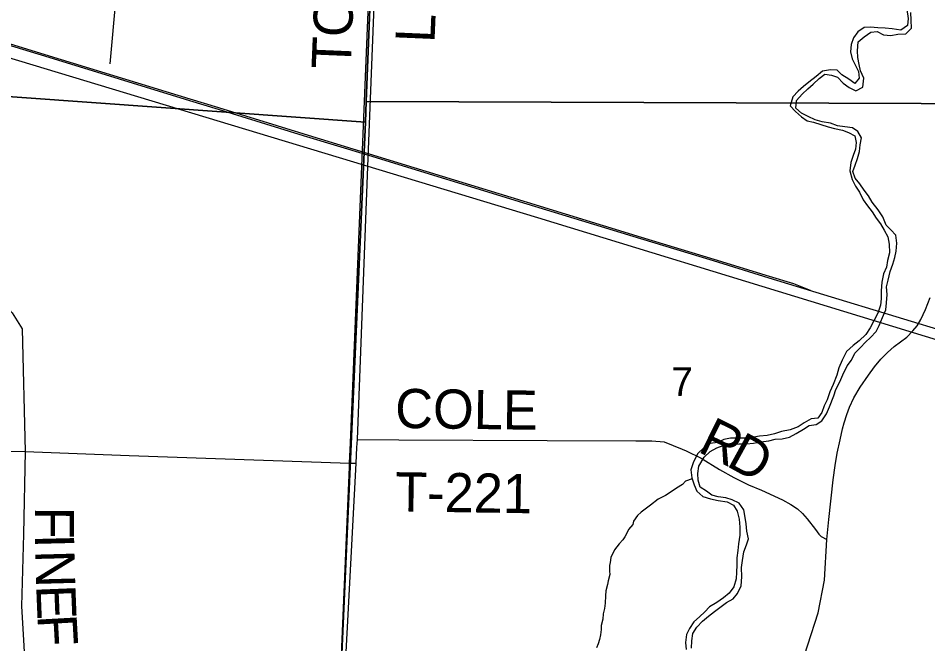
# Model space of a CAD drawing. Extents: x -8.5 to 18.7, y -20.3 to 7.
# Drawn here: x -1.362 to 1.276, y -2.313 to -0.499 of the extents above; entities that cross this region are included whole.
import ezdxf

# ---------------------------------------------------------------- set-up
doc = ezdxf.new("R2010")
doc.units = 0
for name, color, linetype in [('GM_X_Corporation', 7, 'Continuous'), ('GM_X_County_Road', 7, 'Continuous'), ('GM_X_County_Road_Text', 7, 'Continuous'), ('GM_X_Minor_River', 7, 'Continuous'), ('GM_X_Rail_Line', 7, 'Continuous'), ('GM_X_Section', 7, 'Continuous'), ('GM_X_Section_Text', 7, 'Continuous'), ('GM_X_State_Route', 7, 'Continuous'), ('GM_X_Township', 7, 'Continuous'), ('GM_X_Township_Road', 7, 'Continuous'), ('GM_X_Township_Road_Text', 7, 'Continuous')]:
    doc.layers.add(name, color=color, linetype=linetype)

msp = doc.modelspace()

# ---------------------------------------------------------------- linework, layer by layer
at = {"layer": 'GM_X_Corporation'}
msp.add_lwpolyline([(-0.5243, -5.7448), (-0.5063, -4.8122), (-0.4738, -3.5008), (-0.4017, -1.8003), (-0.4011, -1.7879), (-0.3988, -1.7297), (-0.3182, 0.2282), (-0.3179, 0.2351), (-0.2815, 1.0573), (-1.2833, 1.077), (-1.3034, 1.0774), (-1.4067, 1.0795)], dxfattribs=at)
at = {"layer": 'GM_X_County_Road'}
for p, q in [((-0.3479, -0.9287), (-0.3034, 0.2289)), ((-0.3784, -1.7208), (-0.3479, -0.9287)), ((-0.3798, -1.7437), (-0.3784, -1.7208)), ((-0.3824, -1.7896), (-0.3798, -1.7437)), ((-0.4734, -3.5019), (-0.3824, -1.7896))]:
    msp.add_line(p, q, dxfattribs=at)
for points in [[(-1.729, -0.5072), (-1.7013, -0.5826), (-1.6651, -0.7397), (-1.6244, -1.0442), (-1.6071, -1.0984), (-1.3803, -1.3527), (-1.3507, -1.3996), (-1.3426, -1.755)], [(-1.3426, -1.755), (-1.3474, -1.9952), (-1.353, -2.204), (-1.3393, -2.4351), (-1.3333, -2.5332), (-1.3128, -2.627), (-1.0248, -3.0426), (-0.8175, -3.229), (-0.4734, -3.5019)]]:
    msp.add_lwpolyline(points, dxfattribs=at)
at = {"layer": 'GM_X_Minor_River'}
for points in [[(1.2155, -0.4731), (1.2193, -0.4998), (1.2172, -0.5203), (1.1979, -0.5334), (1.173, -0.5297), (1.1526, -0.5276), (1.1314, -0.5263), (1.1102, -0.5249), (1.0912, -0.5259), (1.0734, -0.5383), (1.0608, -0.5555), (1.0542, -0.575), (1.0514, -0.5962), (1.0569, -0.6161), (1.0655, -0.6338), (1.0748, -0.653), (1.0773, -0.6729), (1.064, -0.6884), (1.0469, -0.6758), (1.0268, -0.6631), (1.0127, -0.6498), (0.9938, -0.6485), (0.9702, -0.6524), (0.9523, -0.6679), (0.9307, -0.684), (0.9159, -0.6965), (0.8996, -0.7105), (0.8848, -0.7268), (0.8772, -0.7524), (0.8919, -0.7695), (0.9097, -0.7852), (0.9261, -0.7963), (0.945, -0.8006), (0.966, -0.8072), (0.9871, -0.8139), (1.0059, -0.8182), (1.0285, -0.8234), (1.0465, -0.83), (1.0645, -0.8396), (1.0685, -0.8587), (1.0665, -0.8783), (1.0599, -0.8964), (1.0525, -0.9174), (1.0496, -0.9409), (1.0565, -0.9662), (1.0666, -0.9862), (1.0783, -1.0032), (1.089, -1.0255), (1.1007, -1.0425), (1.1146, -1.0604), (1.1263, -1.0782), (1.1387, -1.0952), (1.1496, -1.1137), (1.1605, -1.1323), (1.1644, -1.1544), (1.1645, -1.1795), (1.1593, -1.2013), (1.1558, -1.221), (1.1477, -1.2405), (1.1425, -1.2639), (1.141, -1.2889), (1.1412, -1.3125), (1.1391, -1.3314), (1.1309, -1.3539), (1.1205, -1.3749), (1.1093, -1.3966), (1.0966, -1.416), (1.0772, -1.4345), (1.0594, -1.4477), (1.0407, -1.4654), (1.0279, -1.4901), (1.0182, -1.5126), (1.0123, -1.5344), (1.0017, -1.5607), (0.992, -1.5825), (0.9846, -1.6058), (0.9758, -1.623), (0.9684, -1.6418)], [(1.1687, -0.5485), (1.1893, -0.5453), (1.212, -0.5437), (1.2284, -0.5274), (1.2283, -0.5046), (1.2266, -0.4826)], [(1.0741, -0.5672), (1.0912, -0.5525), (1.1105, -0.5394), (1.1295, -0.5376), (1.1475, -0.5472), (1.1687, -0.5485)], [(0.7513, -1.9867), (0.7488, -1.9653), (0.7463, -1.9463), (0.7423, -1.9249), (0.7285, -1.9048), (0.7082, -1.8959), (0.6902, -1.8901), (0.6683, -1.8872), (0.6494, -1.8821), (0.6346, -1.8703), (0.616, -1.8584), (0.6097, -1.8385), (0.6094, -1.8195), (0.6115, -1.7983), (0.6274, -1.7714), (0.6445, -1.7552), (0.6645, -1.7451), (0.6829, -1.738), (0.7027, -1.7348), (0.7293, -1.7332), (0.7506, -1.733), (0.7703, -1.7313), (0.7917, -1.7273), (0.8153, -1.7242), (0.8336, -1.7194), (0.8533, -1.7184), (0.8747, -1.7137), (0.8947, -1.7028), (0.9155, -1.6905), (0.9318, -1.6795), (0.9523, -1.6771), (0.9685, -1.6661), (0.9827, -1.646), (0.9909, -1.6257), (1.0038, -1.5942), (1.0097, -1.5754), (1.0209, -1.5529), (1.0298, -1.5334), (1.0418, -1.5072), (1.0544, -1.4908), (1.0648, -1.4706), (1.0805, -1.4536), (1.0953, -1.438), (1.1101, -1.4248), (1.1265, -1.4077), (1.1353, -1.3898), (1.1443, -1.3665), (1.1539, -1.3447), (1.156, -1.3243), (1.1582, -1.3), (1.1565, -1.278), (1.1608, -1.2583), (1.1668, -1.2334), (1.1742, -1.2124), (1.1801, -1.1928), (1.1844, -1.1739), (1.1865, -1.1512), (1.1833, -1.1276), (1.1686, -1.1127), (1.1553, -1.0987), (1.1453, -1.0749), (1.1322, -1.054), (1.1146, -1.0323), (1.1038, -1.0138), (1.0913, -0.9975), (1.0789, -0.9789), (1.0657, -0.9626), (1.0586, -0.9434), (1.0652, -0.9246), (1.0718, -0.9051), (1.0776, -0.8855), (1.0797, -0.8658), (1.0833, -0.8454), (1.0732, -0.8276), (1.0575, -0.8166), (1.0356, -0.8137), (1.0144, -0.8108), (0.9942, -0.8027), (0.97, -0.799), (0.9497, -0.7939), (0.9295, -0.7835), (0.9093, -0.7738), (0.8937, -0.7597), (0.8951, -0.7369), (0.9115, -0.7192), (0.9279, -0.7037), (0.9434, -0.6904), (0.9605, -0.6734), (0.9776, -0.661), (0.9964, -0.6638), (1.0145, -0.6696), (1.0307, -0.6875), (1.0478, -0.6994), (1.0673, -0.709), (1.088, -0.699), (1.0902, -0.6724), (1.081, -0.6517), (1.0769, -0.6326), (1.0729, -0.6127), (1.0719, -0.5937), (1.0741, -0.5672)], [(0.9684, -1.6418), (0.9573, -1.659), (0.9376, -1.6607), (0.9175, -1.6723), (0.8998, -1.684), (0.8768, -1.6925), (0.8516, -1.6971), (0.831, -1.7041), (0.8104, -1.7089), (0.7876, -1.7113), (0.7655, -1.7145), (0.7465, -1.7162), (0.7267, -1.7164), (0.704, -1.7166), (0.6849, -1.7206), (0.6657, -1.7292), (0.6452, -1.7324), (0.6266, -1.7448), (0.6087, -1.761), (0.596, -1.785), (0.5885, -1.8083), (0.5917, -1.8319), (0.5987, -1.8519), (0.6065, -1.8703), (0.6236, -1.886), (0.6454, -1.8927), (0.668, -1.8978), (0.6937, -1.9016), (0.7124, -1.9112), (0.7233, -1.9282), (0.7287, -1.9519), (0.7304, -1.9747), (0.7312, -1.9983), (0.7268, -2.0232), (0.7255, -2.0422), (0.7219, -2.0633), (0.7221, -2.0853), (0.7215, -2.1051), (0.7202, -2.1248), (0.7135, -2.1481), (0.7002, -2.166), (0.6838, -2.18), (0.6638, -2.1931), (0.6429, -2.2062), (0.6289, -2.2202), (0.6141, -2.235), (0.5978, -2.249), (0.5851, -2.2684), (0.5763, -2.2864), (0.5734, -2.3091), (0.5751, -2.3296)], [(0.5927, -1.835), (0.5737, -1.841), (0.5645, -1.8508), (0.5476, -1.8612), (0.5347, -1.8702), (0.5148, -1.8829), (0.4942, -1.894), (0.472, -1.9105), (0.4444, -1.9315), (0.4345, -1.9412), (0.4221, -1.9578), (0.4205, -1.9669), (0.4082, -1.9812), (0.4035, -1.9925), (0.3973, -2.0023), (0.3919, -2.0114), (0.3812, -2.0234), (0.3673, -2.04), (0.3564, -2.0626), (0.3548, -2.077), (0.3531, -2.0861), (0.3529, -2.1028), (0.3536, -2.1119), (0.3488, -2.1301), (0.3472, -2.1407), (0.3417, -2.1589), (0.3408, -2.174), (0.3398, -2.1953), (0.3381, -2.2104), (0.3348, -2.2264), (0.3332, -2.2415), (0.3291, -2.2597), (0.329, -2.2718), (0.3266, -2.287), (0.3234, -2.3006), (0.3202, -2.3127), (0.3147, -2.3248)], [(0.5904, -2.3255), (0.5917, -2.3042), (0.5946, -2.2831), (0.6057, -2.2644), (0.6229, -2.2474), (0.6399, -2.2327), (0.657, -2.2195), (0.6763, -2.2048), (0.6918, -2.1931), (0.7111, -2.1822), (0.7244, -2.1674), (0.7349, -2.1449), (0.7363, -2.1184), (0.7355, -2.0918), (0.7384, -2.0714), (0.7421, -2.0464), (0.7502, -2.0261), (0.756, -2.0081), (0.7513, -1.9867)]]:
    msp.add_lwpolyline(points, dxfattribs=at)
at = {"layer": 'GM_X_Rail_Line'}
for points in [[(-4.1359, 0.4799), (-3.9917, 0.3963), (-3.701, 0.2417), (-3.3191, 0.0535), (-3.0415, -0.0676), (-2.7956, -0.1644), (-2.5273, -0.2576), (-1.5921, -0.5518), (0.1442, -1.0771), (1.8247, -1.5912), (3.5032, -2.1053), (6.0055, -2.8718), (6.8969, -3.1354), (8.0058, -3.465), (9.3799, -3.8857)], [(-1.589, -0.516), (-1.5563, -0.5211), (-1.2723, -0.6075), (-0.8641, -0.7325), (-0.7811, -0.7581), (-0.5343, -0.8342), (-0.3446, -0.8919), (0.1143, -1.0323), (0.4443, -1.1333), (0.655, -1.1974), (0.8164, -1.2467), (0.8861, -1.2681), (0.9344, -1.2877)], [(-1.5577, -0.5256), (-1.2736, -0.6119), (-0.8655, -0.7369), (-0.7825, -0.7625), (-0.5357, -0.8387), (-0.346, -0.8963), (0.1129, -1.0367), (0.4429, -1.1378), (0.6536, -1.2018), (0.815, -1.2512), (0.9739, -1.2998), (1.1833, -1.3635), (1.349, -1.4141), (1.4984, -1.46), (1.9163, -1.5873), (2.3634, -1.7238), (2.705, -1.828), (3.0214, -1.9249), (3.2368, -1.9907), (3.3933, -2.0383), (3.512, -2.0746), (4.5112, -2.3783)]]:
    msp.add_lwpolyline(points, dxfattribs=at)
at = {"layer": 'GM_X_Section'}
for points in [[(-2.4613, 1.1112), (-2.2915, 1.1056), (-0.2815, 1.0613), (-0.3533, -0.74), (-0.3552, -0.7999), (-2.5517, -0.6423)], [(1.5424, 1.0872), (1.5257, -0.7471), (-0.3533, -0.74), (-0.2815, 1.0613)], [(-0.3552, -0.7999), (-0.4423, -2.7542), (-0.4449, -2.8035), (-2.6231, -2.762), (-2.5517, -0.6423)], [(1.5257, -0.7471), (1.4914, -2.7511), (-0.4423, -2.7542), (-0.3552, -0.7999), (-0.3533, -0.74)]]:
    msp.add_lwpolyline(points, close=True, dxfattribs=at)
at = {"layer": 'GM_X_State_Route'}
for points in [[(0.9835, -2.0101), (0.9891, -1.9521), (1.002, -1.8373), (1.007, -1.796), (1.0131, -1.7602), (1.0215, -1.7214), (1.0288, -1.6896), (1.0336, -1.6717), (1.0408, -1.6484), (1.0489, -1.6271), (1.0617, -1.5999), (1.0802, -1.5688), (1.1038, -1.5344), (1.1215, -1.5102), (1.1394, -1.4871), (1.1587, -1.4682), (1.1784, -1.4511), (1.2152, -1.4235), (1.2323, -1.4058), (1.245, -1.391), (1.2556, -1.3727), (1.2691, -1.3431), (1.2828, -1.3084)], [(0.8982, -2.4089), (0.9578, -2.2228), (0.9761, -2.1289), (0.9835, -2.0101)]]:
    msp.add_lwpolyline(points, dxfattribs=at)
at = {"layer": 'GM_X_Township'}
msp.add_lwpolyline([(-0.5243, -5.7448), (-0.5063, -4.8122), (-0.4738, -3.5008), (-0.4017, -1.8003), (-0.4011, -1.7879), (-0.3988, -1.7297), (-0.3182, 0.2282), (-0.3179, 0.2351), (-0.2815, 1.0573), (-0.2719, 1.0573), (0.0749, 1.0561), (0.0888, 1.0559), (0.1031, 1.0557), (0.1184, 1.0556), (1.5463, 1.0836), (1.6213, 1.0837), (1.7309, 1.0848), (2.5365, 1.0994), (3.5551, 1.121), (3.6318, 1.1236), (5.043, 1.1473)], dxfattribs=at)
at = {"layer": 'GM_X_Township_Road'}
for p, q in [((-1.0954, -0.631), (-0.9961, 0.4778)), ((-0.3798, -1.7437), (-0.3784, -1.7208)), ((-0.3824, -1.7896), (-0.3798, -1.7437))]:
    msp.add_line(p, q, dxfattribs=at)
for points in [[(-0.3784, -1.7208), (-0.2579, -1.7216), (0.1721, -1.7236), (0.4292, -1.7246), (0.4752, -1.7242), (0.5114, -1.7269), (0.5637, -1.7484), (0.5751, -1.7538)], [(-2.5712, -1.7544), (-2.5649, -1.7544), (-1.3426, -1.755)], [(-1.3426, -1.755), (-1.0403, -1.7669), (-0.4007, -1.789), (-0.3824, -1.7896)], [(0.5751, -1.7538), (0.6188, -1.7745), (0.6723, -1.8075), (0.7136, -1.8304), (0.756, -1.8518), (0.7936, -1.8679), (0.8542, -1.8952), (0.8785, -1.9087), (0.8978, -1.922), (0.9127, -1.935), (0.9266, -1.9505), (0.9506, -1.9817), (0.9602, -1.9949), (0.9668, -2.0015), (0.9835, -2.0101)]]:
    msp.add_lwpolyline(points, dxfattribs=at)

# ---------------------------------------------------------------- texts
at = {"layer": 'GM_X_County_Road_Text'}
for s, height, rotation, p in [('TOWNSHIP', 0.11364, 87.6083, (-0.3982, -0.6479)), ('LINE RD', 0.11364, 87.541, (-0.155, -0.5715)), ('F', 0.1136, 269.7814, (-1.3139, -1.9149)), ('I', 0.1136, 271.4097, (-1.3141, -1.9951)), ('N', 0.1136, 271.524, (-1.313, -2.042)), ('E', 0.1136, 272.3129, (-1.3103, -2.1437)), ('F', 0.1136, 273.2027, (-1.3068, -2.2305))]:
    msp.add_text(s, height=height, rotation=rotation, dxfattribs=at).set_placement(p)
at = {"layer": 'GM_X_Section_Text'}
msp.add_text('7', height=0.0837, rotation=0, dxfattribs=at).set_placement((0.5323, -1.5945))
at = {"layer": 'GM_X_Township_Road_Text'}
for s, height, rotation, p in [('COLE', 0.11364, 359.2115, (-0.2696, -1.6868)), ('R', 0.1136, 333.6793, (0.6055, -1.7543)), ('D', 0.1136, 331.1796, (0.688, -1.7951)), ('T-221', 0.11364, 359.1574, (-0.2697, -1.9287))]:
    msp.add_text(s, height=height, rotation=rotation, dxfattribs=at).set_placement(p)

doc.saveas('drawing.dxf')
